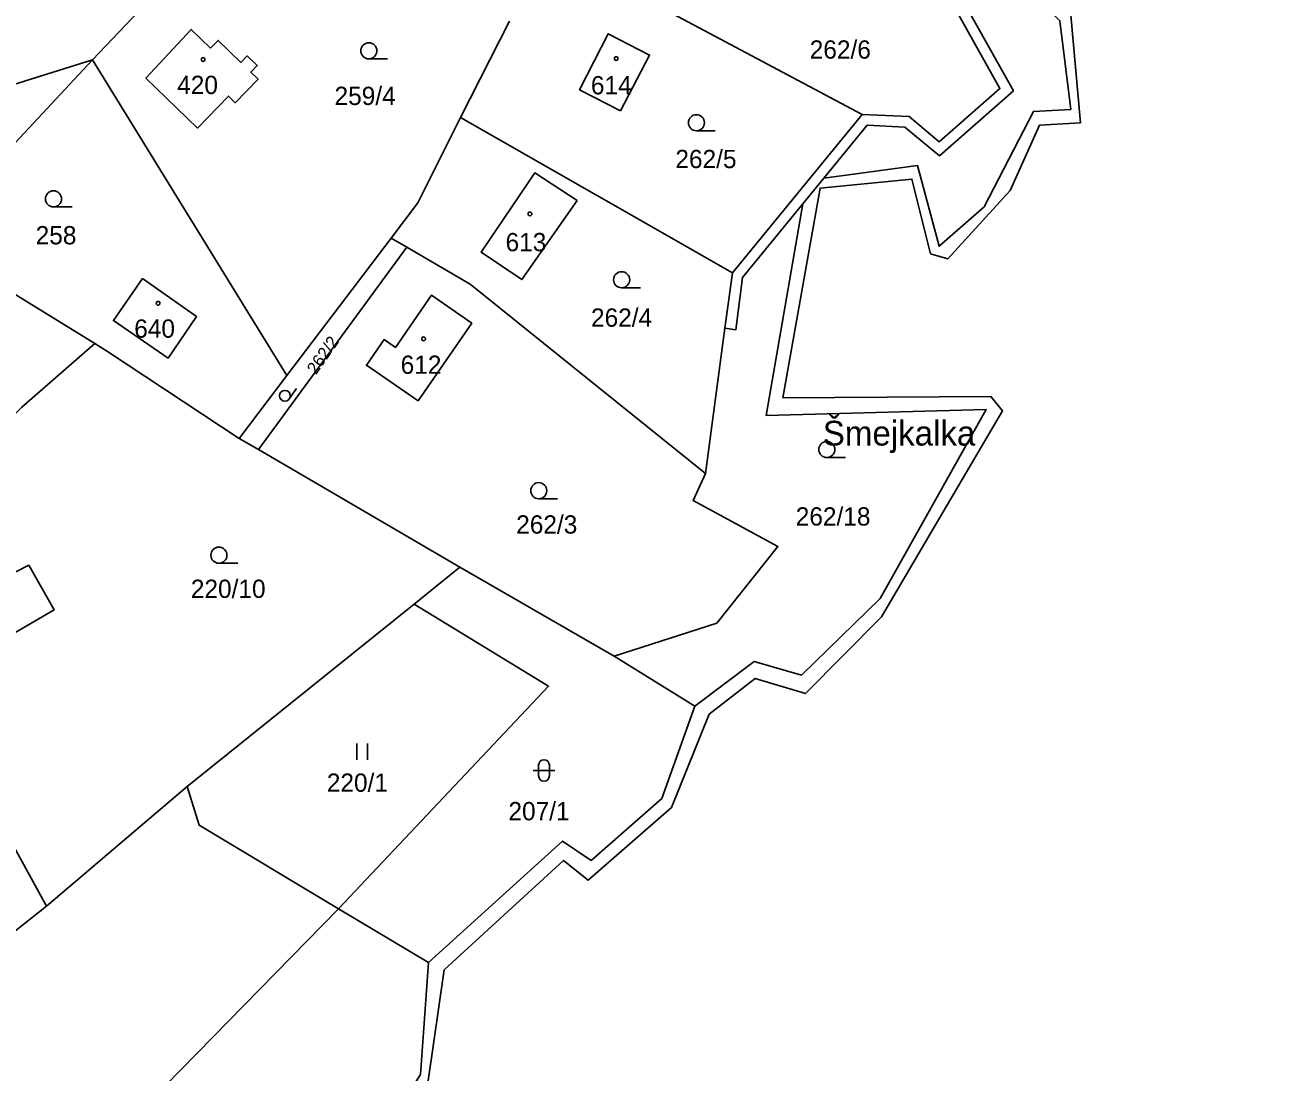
# Model space of a CAD drawing. Extents: x -725728 to -720881, y -1068679 to -1063504.
# Drawn here: x -722012.3 to -721896.1, y -1065847.1 to -1065749.8 of the extents above; entities that cross this region are included whole.
import ezdxf

# ---------------------------------------------------------------- set-up
doc = ezdxf.new("R2010")
doc.units = 0
for name, color, linetype in [('Hranice parcel', 7, 'Continuous'), ('Parcelní čísla', 7, 'Continuous'), ('Pop  PČ popisy', 7, 'Continuous'), ('Značky budov', 7, 'Continuous'), ('Značky kultur', 7, 'Continuous')]:
    doc.layers.add(name, color=color, linetype=linetype)

# ---------------------------------------------------------------- blocks, each defined once
blk = doc.blocks.new('4.02_4')
at = {"layer": 'Značky budov'}
blk.add_circle((-0.001, 0), 0.0175, dxfattribs=at)
blk = doc.blocks.new('4.02_3')
at = {"layer": 'Značky budov'}
blk.add_circle((-0.001, 0), 0.0175, dxfattribs=at)
blk = doc.blocks.new('3.04_2')
at = {"layer": 'Značky kultur'}
blk.add_line((0.001, 0), (0.176, 0), dxfattribs=at)
blk.add_circle((0.001, 0.075), 0.075, dxfattribs=at)
blk = doc.blocks.new('3.16_2')
at = {"layer": 'Značky kultur'}
for p, q in [((-0.05, 0.15), (-0.05, 0.05)), ((0.05, 0.05), (0.05, 0.15)), ((-0.1, 0.1), (0.1, 0.1))]:
    blk.add_line(p, q, dxfattribs=at)
for centre, start, end in [((0, 0.15), 0, 180), ((0, 0.05), 180, 359.9879)]:
    blk.add_arc(centre, 0.05, start, end, dxfattribs=at)
blk = doc.blocks.new('3.06_1')
at = {"layer": 'Značky kultur'}
for p, q in [((-0.051, 0), (-0.051, 0.15)), ((0.049, 0), (0.049, 0.15))]:
    blk.add_line(p, q, dxfattribs=at)
blk = doc.blocks.new('3.04_3')
at = {"layer": 'Značky kultur'}
blk.add_line((0.001, 0), (0.176, 0), dxfattribs=at)
blk.add_circle((0.001, 0.075), 0.075, dxfattribs=at)
blk = doc.blocks.new('3.04_8')
at = {"layer": 'Značky kultur'}
blk.add_line((0, 0), (0.066, 0.098), dxfattribs=at)
blk.add_circle((-0.041, 0.029), 0.0502, dxfattribs=at)

msp = doc.modelspace()

# ---------------------------------------------------------------- linework, layer by layer
at = {"layer": 'Hranice parcel'}
for p, q in [((-721990.8, -1065736.98), (-722005.99, -1065753.01)), ((-721934.37, -1065758.07), (-721963.01, -1065742.85)), ((-721971.74, -1065758.35), (-721967.17, -1065749.39)), ((-722005.99, -1065753.01), (-722021.85, -1065769.98)), ((-722015.94, -1065756.11), (-722005.99, -1065753.01)), ((-721987.9, -1065782.35), (-722005.99, -1065753.01)), ((-721946.44, -1065772.81), (-721971.74, -1065758.35)), ((-721946.44, -1065772.81), (-721934.37, -1065758.07)), ((-721937.93, -1065763.99), (-721939.89, -1065766.39)), ((-721987.9, -1065782.35), (-721978.2, -1065769.57)), ((-721976.75, -1065770.42), (-721978.2, -1065769.57)), ((-721990.53, -1065789.25), (-721976.75, -1065770.42)), ((-721947.14, -1065777.96), (-721946.44, -1065772.81)), ((-721948.96, -1065791.46), (-721947.14, -1065777.96)), ((-721992.35, -1065788.2), (-721987.9, -1065782.35)), ((-721990.53, -1065789.25), (-721992.35, -1065788.2)), ((-721971.8, -1065800.18), (-721990.53, -1065789.25)), ((-721957.44, -1065808.47), (-721971.8, -1065800.18)), ((-722010.26, -1065831.7), (-722026.74, -1065801.78)), ((-721976.06, -1065803.61), (-721997.18, -1065820.59)), ((-721949.93, -1065813.1), (-721957.44, -1065808.47)), ((-721997.18, -1065820.59), (-722010.26, -1065831.7)), ((-722010.26, -1065831.7), (-722023.54, -1065842.22)), ((-721983.08, -1065831.96), (-721974.71, -1065836.96))]:
    msp.add_line(p, q, dxfattribs=at)
for points in [[(-721896.05, -1065675.6), (-721899.65, -1065673.21), (-721900.99, -1065674.54), (-721906.95, -1065684.13), (-721909.58, -1065686.66), (-721914.76, -1065696.31), (-721921.94, -1065717.7), (-721927.8, -1065731.13), (-721929.01, -1065744.82), (-721925.1, -1065747.29), (-721920.29, -1065755.88), (-721927.18, -1065761.92), (-721930.39, -1065759.26), (-721933.92, -1065759.09), (-721937.93, -1065763.99)], [(-721937.93, -1065763.99), (-721929.23, -1065762.82), (-721927.22, -1065770.33), (-721923.01, -1065766.67), (-721918.44, -1065757.79), (-721914.96, -1065757.61), (-721915.97, -1065749.37), (-721925.39, -1065739.77), (-721925.2, -1065726.68), (-721918.71, -1065717.17), (-721917.61, -1065709.76), (-721907.65, -1065686.05), (-721899.33, -1065675.53), (-721896.05, -1065675.6)], [(-721934.37, -1065758.07), (-721930.01, -1065758.28), (-721927.2, -1065760.61), (-721921.56, -1065755.67), (-721925.85, -1065748), (-721930.06, -1065745.34)], [(-721914.94, -1065748.83), (-721914.07, -1065758.85), (-721917.87, -1065759.09), (-721920.59, -1065765.14), (-721926.41, -1065771.52), (-721928.01, -1065771.03), (-721929.74, -1065764.09), (-721938.29, -1065764.93), (-721941.75, -1065784.43), (-721922.39, -1065784.32), (-721921.3, -1065785.63), (-721932.57, -1065804.81), (-721939.63, -1065811.93), (-721944.32, -1065810.53), (-721948.61, -1065813.86), (-721952.1, -1065822.52), (-721959.85, -1065829.3), (-721962.15, -1065827.46), (-721973.25, -1065837.62), (-721974.74, -1065847.94)], [(-721994.99, -1065751.92), (-721994.28, -1065751.2), (-721992.18, -1065753.24), (-721991.58, -1065752.63), (-721990.65, -1065753.53), (-721991.25, -1065754.14), (-721990.58, -1065754.79), (-721992.7, -1065756.99), (-721993.34, -1065756.37), (-721996.21, -1065759.34), (-722001.01, -1065754.69), (-721996.8, -1065750.17), (-721994.99, -1065751.92)], [(-721956.85, -1065757.75), (-721960.66, -1065755.8), (-721957.99, -1065750.58), (-721954.15, -1065752.55), (-721956.85, -1065757.75)], [(-721978.2, -1065769.57), (-721975.72, -1065766.31), (-721971.74, -1065758.35)], [(-721960.9, -1065766.08), (-721966.04, -1065773.44), (-721969.81, -1065770.89), (-721964.82, -1065763.52), (-721960.9, -1065766.08)], [(-721939.89, -1065766.39), (-721943.31, -1065786.07), (-721922.83, -1065785.52), (-721932.7, -1065803.09), (-721940.02, -1065810.22), (-721944.41, -1065808.94), (-721949.93, -1065813.1)], [(-721939.89, -1065766.39), (-721945.49, -1065773.23), (-721946.11, -1065778.1), (-721947.14, -1065777.96)], [(-722021.85, -1065769.98), (-722015.81, -1065773.22), (-722005.78, -1065779.39)], [(-721948.96, -1065791.46), (-721970.84, -1065773.87), (-721976.75, -1065770.42)], [(-722001.34, -1065773.34), (-721996.29, -1065776.87), (-721998.95, -1065780.74), (-722004.03, -1065777.25), (-722001.34, -1065773.34)], [(-721975.68, -1065784.72), (-721980.5, -1065781.4), (-721978.85, -1065779.01), (-721977.79, -1065779.74), (-721974.45, -1065774.9), (-721970.69, -1065777.5), (-721975.68, -1065784.72)], [(-722005.78, -1065779.39), (-722012.57, -1065785.29), (-722022.04, -1065794.84)], [(-721992.35, -1065788.2), (-722004.6, -1065780.11), (-722005.78, -1065779.39)], [(-721957.44, -1065808.47), (-721947.9, -1065805.38), (-721942.21, -1065798.25), (-721950.1, -1065793.99), (-721948.96, -1065791.46)], [(-722011.91, -1065800), (-722009.56, -1065804.16), (-722016.51, -1065808.19), (-722019.12, -1065803.69), (-722011.91, -1065800)], [(-721971.8, -1065800.18), (-721972.77, -1065800.96), (-721976.06, -1065803.61)], [(-721976.06, -1065803.61), (-721963.54, -1065811.25), (-721983.08, -1065831.96)], [(-721974.71, -1065836.96), (-721962.24, -1065825.66), (-721959.57, -1065827.46), (-721953, -1065821.7), (-721949.93, -1065813.1)], [(-721983.08, -1065831.96), (-721996.06, -1065824.18), (-721997.18, -1065820.59)], [(-722056.22, -1065907.79), (-722055.76, -1065906.93), (-722037.21, -1065894.45), (-722018.27, -1065867.82), (-721983.08, -1065831.96)], [(-722051.89, -1065932.36), (-722045.84, -1065921.12), (-722043.4, -1065907.49), (-722036.92, -1065907.31), (-722025.26, -1065895.33), (-722019.33, -1065889.58), (-722012.43, -1065884.69), (-722008.21, -1065886.04), (-722000.63, -1065874.18), (-722000.39, -1065864.28), (-721990.8, -1065859.02), (-721988.48, -1065852.6), (-721979.8, -1065854.19), (-721975.47, -1065847.35), (-721974.71, -1065836.96)]]:
    msp.add_lwpolyline(points, dxfattribs=at)

# ---------------------------------------------------------------- block references
at = {"layer": 'Značky budov', "xscale": 10, "yscale": 10}
for name, p in [('4.02_3', (-721995.68, -1065752.97)), ('4.02_4', (-721957.24, -1065752.88)), ('4.02_3', (-721965.27, -1065767.33)), ('4.02_4', (-721999.87, -1065775.64)), ('4.02_3', (-721975.16, -1065778.95))]:
    msp.add_blockref(name, p, dxfattribs=at)
at = {"layer": 'Značky kultur', "xscale": 10, "yscale": 10}
for name, p in [('3.04_3', (-721980.28, -1065752.91)), ('3.04_2', (-721949.8, -1065759.6)), ('3.04_3', (-722009.62, -1065766.68)), ('3.04_2', (-721956.76, -1065774.2)), ('3.04_8', (-721987.67, -1065784.53)), ('3.04_2', (-721937.67, -1065789.99)), ('3.04_2', (-721964.47, -1065793.82)), ('3.04_2', (-721994.23, -1065799.82)), ('3.06_1', (-721980.89, -1065818.09)), ('3.16_2', (-721963.97, -1065820.09))]:
    msp.add_blockref(name, p, dxfattribs=at)

# ---------------------------------------------------------------- texts
at = {"layer": 'Parcelní čísla'}
for s, p in [('262/6', (-721939.25, -1065752.89)), ('420', (-721998.1, -1065756.18)), ('614', (-721959.61, -1065756.21)), ('259/4', (-721983.46, -1065757.2)), ('262/5', (-721951.75, -1065763.07)), ('258', (-722011.27, -1065770.16)), ('613', (-721967.55, -1065770.8)), ('262/4', (-721959.6, -1065777.82)), ('640', (-722002.1, -1065778.84)), ('612', (-721977.31, -1065782.2)), ('262/18', (-721940.55, -1065796.31)), ('262/3', (-721966.56, -1065797.06)), ('220/10', (-721996.83, -1065803.04)), ('220/1', (-721984.18, -1065821.07)), ('207/1', (-721967.28, -1065823.72))]:
    msp.add_text(s, height=1.7, dxfattribs=at).set_placement(p)
msp.add_text('262/2', height=1.14, rotation=55, dxfattribs=at).set_placement((-721985.19, -1065782.34))
at = {"layer": 'Pop  PČ popisy'}
msp.add_text('Šmejkalka', height=2.3, dxfattribs=at).set_placement((-721938.03, -1065788.87))

doc.saveas('drawing.dxf')
